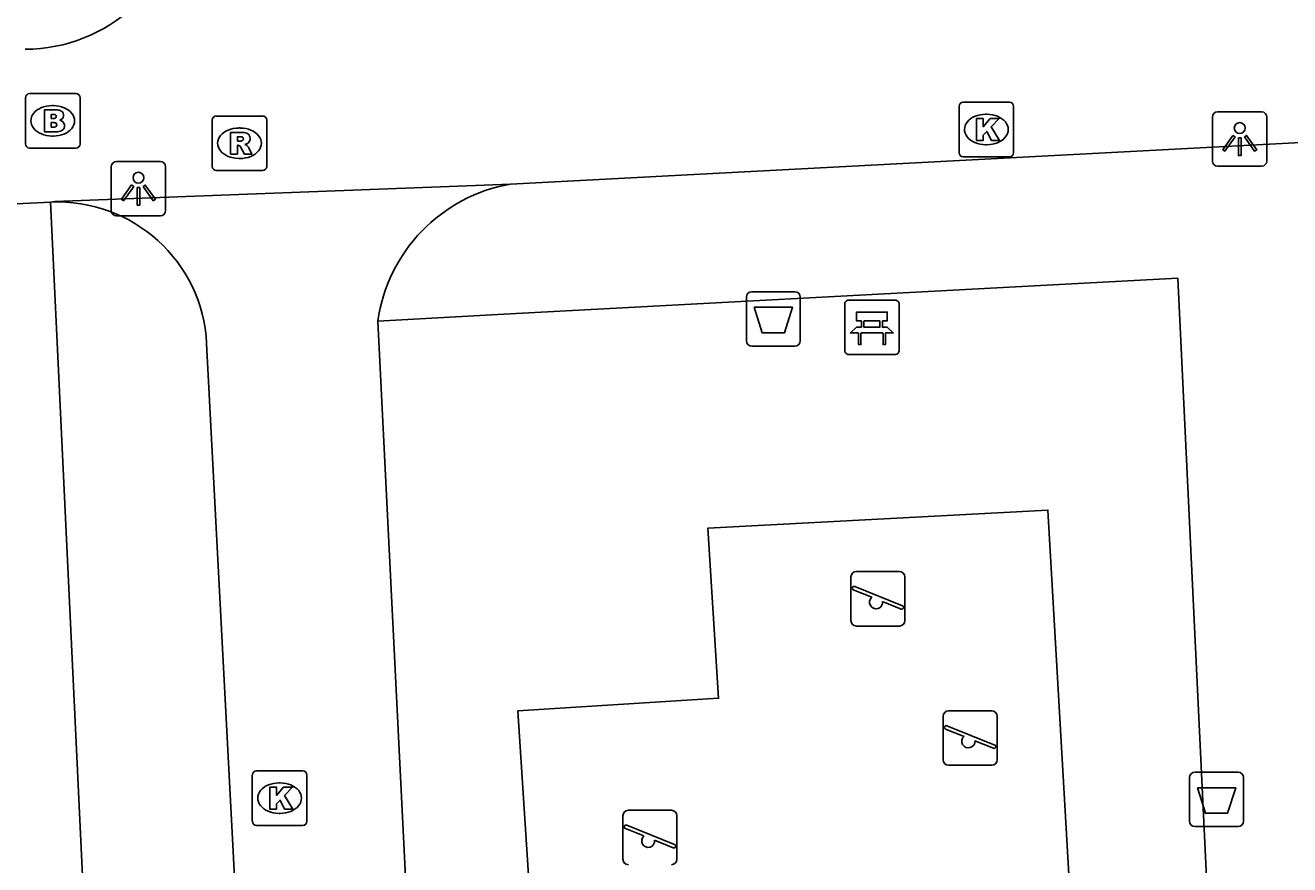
# Model space of a CAD drawing. Extents: x 161084 to 161928, y 385355 to 386522.
# Drawn here: x 161491.22 to 161514.42, y 385603.7 to 385619.11 of the extents above; entities that cross this region are included whole.
import ezdxf

# ---------------------------------------------------------------- set-up
doc = ezdxf.new("R2010")
doc.units = 0
for name, color, linetype in [('IMGEO_Afvalbak', 7, 'Continuous'), ('IMGEO_Bank', 7, 'Continuous'), ('IMGEO_Brandkraan', 7, 'Continuous'), ('IMGEO_Groenvoorziening', 7, 'Continuous'), ('IMGEO_Kolk', 7, 'Continuous'), ('IMGEO_Lichtpunt', 7, 'Continuous'), ('IMGEO_Rioolput', 7, 'Continuous'), ('IMGEO_Speelvoorziening', 7, 'Continuous'), ('IMGEO_Voetpad_open', 7, 'Continuous')]:
    doc.layers.add(name, color=color, linetype=linetype)

msp = doc.modelspace()

# ---------------------------------------------------------------- linework, layer by layer
at = {"layer": 'IMGEO_Afvalbak'}
for p, q in [((161504.45, 385613.316), (161504.45, 385614.116)), ((161504.45, 385614.116), (161504.45, 385613.316)), ((161504.55, 385614.216), (161505.34, 385614.216)), ((161505.34, 385614.216), (161504.55, 385614.216)), ((161505.44, 385614.116), (161505.44, 385613.316)), ((161505.44, 385613.316), (161505.44, 385614.116)), ((161505.34, 385613.216), (161504.55, 385613.216)), ((161504.55, 385613.216), (161505.34, 385613.216)), ((161512.583, 385604.497), (161512.583, 385605.297)), ((161512.583, 385605.297), (161512.583, 385604.497)), ((161512.683, 385605.397), (161513.473, 385605.397)), ((161513.473, 385605.397), (161512.683, 385605.397)), ((161513.573, 385605.297), (161513.573, 385604.497)), ((161513.573, 385604.497), (161513.573, 385605.297)), ((161513.473, 385604.397), (161512.683, 385604.397)), ((161512.683, 385604.397), (161513.473, 385604.397))]:
    msp.add_line(p, q, dxfattribs=at)
for points in [[(161504.593, 385613.93), (161505.297, 385613.93), (161505.148, 385613.46), (161504.742, 385613.46), (161504.593, 385613.93)], [(161512.726, 385605.111), (161513.43, 385605.111), (161513.281, 385604.641), (161512.875, 385604.641), (161512.726, 385605.111)]]:
    msp.add_lwpolyline(points, dxfattribs=at)
for centre, start, end in [((161504.55, 385614.116), 90, 180), ((161504.55, 385614.116), 90, 180), ((161505.34, 385614.116), 0, 90), ((161505.34, 385614.116), 360, 90), ((161504.55, 385613.316), 180, 270), ((161504.55, 385613.316), 180, 270), ((161505.34, 385613.316), 270, 0), ((161505.34, 385613.316), 270, 0), ((161512.683, 385605.297), 90, 180), ((161512.683, 385605.297), 90, 180), ((161513.473, 385605.297), 0, 90), ((161513.473, 385605.297), 360, 90), ((161512.683, 385604.497), 180, 270), ((161512.683, 385604.497), 180, 270), ((161513.473, 385604.497), 270, 0), ((161513.473, 385604.497), 270, 0)]:
    msp.add_arc(centre, 0.1, start, end, dxfattribs=at)
at = {"layer": 'IMGEO_Bank'}
for p, q in [((161506.33, 385614.062), (161507.171, 385614.062)), ((161507.171, 385614.062), (161506.33, 385614.062)), ((161506.255, 385613.137), (161506.255, 385613.978)), ((161506.255, 385613.978), (161506.255, 385613.137)), ((161507.255, 385613.987), (161507.255, 385613.146)), ((161507.255, 385613.146), (161507.255, 385613.987)), ((161506.564, 385613.568), (161506.564, 385613.674)), ((161506.608, 385613.674), (161506.608, 385613.568)), ((161506.896, 385613.68), (161506.614, 385613.68)), ((161506.902, 385613.568), (161506.902, 385613.674)), ((161506.946, 385613.674), (161506.946, 385613.568)), ((161506.952, 385613.46), (161506.559, 385613.46)), ((161506.614, 385613.562), (161506.896, 385613.562)), ((161507.18, 385613.062), (161506.339, 385613.062)), ((161506.339, 385613.062), (161507.18, 385613.062))]:
    msp.add_line(p, q, dxfattribs=at)
for points in [[(161506.558, 385613.68), (161506.472, 385613.68), (161506.472, 385613.841), (161507.035, 385613.841), (161507.035, 385613.68), (161506.952, 385613.68)], [(161506.502, 385613.46), (161506.36, 385613.46), (161506.472, 385613.562), (161506.558, 385613.562)], [(161506.552, 385613.453), (161506.552, 385613.246), (161506.509, 385613.246), (161506.509, 385613.453)], [(161506.952, 385613.562), (161507.035, 385613.562), (161507.147, 385613.46), (161507.008, 385613.46)], [(161507.002, 385613.453), (161507.002, 385613.246), (161506.958, 385613.246), (161506.958, 385613.453)]]:
    msp.add_lwpolyline(points, dxfattribs=at)
for centre, radius, start, end in [((161506.333, 385613.984), 0.0779, 92.4484, 184.2845), ((161506.333, 385613.984), 0.0779, 92.4484, 184.2845), ((161507.177, 385613.984), 0.0779, 2.4484, 94.2845), ((161507.177, 385613.984), 0.0779, 2.4484, 94.2845), ((161506.557, 385613.673), 0.00671, 2.8957, 87.1043), ((161506.614, 385613.673), 0.00671, 92.8957, 177.1043), ((161506.896, 385613.673), 0.00671, 2.8957, 87.1043), ((161506.953, 385613.673), 0.00671, 92.8957, 177.1043), ((161506.502, 385613.453), 0.00671, 2.8957, 87.1043), ((161506.559, 385613.453), 0.00671, 92.8957, 177.1043), ((161506.557, 385613.569), 0.00671, 272.8957, 357.1043), ((161506.614, 385613.569), 0.00671, 182.8957, 267.1043), ((161506.896, 385613.569), 0.00671, 272.8957, 357.1043), ((161506.953, 385613.569), 0.00671, 182.8957, 267.1043), ((161506.951, 385613.453), 0.00671, 2.8957, 87.1043), ((161507.008, 385613.453), 0.00671, 92.8957, 177.1043), ((161506.333, 385613.14), 0.0779, 182.4484, 274.2845), ((161506.333, 385613.14), 0.0779, 182.4484, 274.2845), ((161507.177, 385613.14), 0.0779, 272.4484, 4.2845), ((161507.177, 385613.14), 0.0779, 272.4484, 4.2845)]:
    msp.add_arc(centre, radius, start, end, dxfattribs=at)
at = {"layer": 'IMGEO_Brandkraan'}
for p, q in [((161491.222, 385616.926), (161491.222, 385617.778)), ((161491.297, 385617.852), (161492.149, 385617.852)), ((161492.223, 385617.778), (161492.223, 385616.926)), ((161491.71, 385617.632), (161491.735, 385617.632)), ((161491.733, 385617.072), (161491.708, 385617.072)), ((161492.149, 385616.852), (161491.297, 385616.852))]:
    msp.add_line(p, q, dxfattribs=at)
for points in [[(161491.222, 385616.926), (161491.222, 385617.778)], [(161491.297, 385617.852), (161492.149, 385617.852)], [(161492.223, 385617.778), (161492.223, 385616.926)], [(161491.57, 385617.552), (161491.57, 385617.152), (161491.783, 385617.152)], [(161491.801, 385617.552), (161491.57, 385617.552)], [(161491.749, 385617.471), (161491.695, 385617.471), (161491.695, 385617.395)], [(161491.695, 385617.395), (161491.748, 385617.395)], [(161491.757, 385617.319), (161491.695, 385617.319), (161491.695, 385617.238)], [(161491.695, 385617.238), (161491.757, 385617.238)], [(161492.149, 385616.852), (161491.297, 385616.852)]]:
    msp.add_lwpolyline(points, dxfattribs=at)
for centre, radius, start, end in [((161491.299, 385617.776), 0.0765, 91.552, 178.448), ((161491.299, 385617.776), 0.0765, 91.552, 178.448), ((161492.147, 385617.776), 0.0765, 1.552, 88.448), ((161492.147, 385617.776), 0.0765, 1.552, 88.448), ((161491.805, 385617.407), 0.145, 59.4692, 91.5367), ((161491.75, 385617.433), 0.0379, 267.8285, 90.9355), ((161491.758, 385617.278), 0.0404, 269.8759, 90.5077), ((161491.83, 385617.454), 0.0922, 285.5137, 58.1501), ((161491.835, 385617.262), 0.105, 301.3115, 78.989), ((161491.789, 385617.403), 0.251, 268.6676, 293.5347), ((161491.299, 385616.928), 0.0765, 181.552, 268.448), ((161491.299, 385616.928), 0.0765, 181.552, 268.448), ((161492.147, 385616.928), 0.0765, 271.552, 358.448), ((161492.147, 385616.928), 0.0765, 271.552, 358.448)]:
    msp.add_arc(centre, radius, start, end, dxfattribs=at)
for centre, major_axis, ratio, start_param, end_param in [((161491.709, 385617.352), (-0.387, 0.002), 0.722429, 4.712389, 7.853982), ((161491.734, 385617.352), (-0.39, 0.002), 0.717154, 1.570796, 4.712389)]:
    msp.add_ellipse(centre, major_axis=major_axis, ratio=ratio, start_param=start_param, end_param=end_param, dxfattribs=at)
at = {"layer": 'IMGEO_Groenvoorziening'}
msp.add_lwpolyline([(161493.661, 385574.12), (161491.683, 385615.86)], dxfattribs=at)
at = {"layer": 'IMGEO_Kolk'}
for p, q in [((161508.353, 385616.768), (161508.353, 385617.62)), ((161508.428, 385617.694), (161509.28, 385617.694)), ((161509.354, 385617.62), (161509.354, 385616.768)), ((161508.841, 385617.474), (161508.866, 385617.474)), ((161508.864, 385616.914), (161508.839, 385616.914)), ((161509.28, 385616.694), (161508.428, 385616.694)), ((161495.385, 385604.494), (161495.385, 385605.346)), ((161495.46, 385605.42), (161496.312, 385605.42)), ((161496.386, 385605.346), (161496.386, 385604.494)), ((161495.873, 385605.2), (161495.898, 385605.2)), ((161495.896, 385604.64), (161495.871, 385604.64)), ((161496.312, 385604.42), (161495.46, 385604.42))]:
    msp.add_line(p, q, dxfattribs=at)
for points in [[(161508.353, 385616.768), (161508.353, 385617.62)], [(161508.428, 385617.694), (161509.28, 385617.694)], [(161509.354, 385617.62), (161509.354, 385616.768)], [(161508.674, 385617.394), (161508.797, 385617.394), (161508.797, 385617.243), (161508.927, 385617.394), (161509.091, 385617.394), (161508.945, 385617.243), (161509.098, 385616.994), (161508.946, 385616.994), (161508.861, 385617.158), (161508.797, 385617.091), (161508.797, 385616.994), (161508.674, 385616.994), (161508.674, 385617.394)], [(161509.28, 385616.694), (161508.428, 385616.694)], [(161495.385, 385604.494), (161495.385, 385605.346)], [(161495.46, 385605.42), (161496.312, 385605.42)], [(161496.386, 385605.346), (161496.386, 385604.494)], [(161495.706, 385605.12), (161495.829, 385605.12), (161495.829, 385604.969), (161495.959, 385605.12), (161496.123, 385605.12), (161495.977, 385604.969), (161496.13, 385604.72), (161495.978, 385604.72), (161495.893, 385604.884), (161495.829, 385604.817), (161495.829, 385604.72), (161495.706, 385604.72), (161495.706, 385605.12)], [(161496.312, 385604.42), (161495.46, 385604.42)]]:
    msp.add_lwpolyline(points, dxfattribs=at)
for centre, start, end in [((161508.43, 385617.618), 91.552, 178.448), ((161508.43, 385617.618), 91.552, 178.448), ((161509.278, 385617.618), 1.552, 88.448), ((161509.278, 385617.618), 1.552, 88.448), ((161508.43, 385616.77), 181.552, 268.448), ((161508.43, 385616.77), 181.552, 268.448), ((161509.278, 385616.77), 271.552, 358.448), ((161509.278, 385616.77), 271.552, 358.448), ((161495.462, 385605.344), 91.552, 178.448), ((161495.462, 385605.344), 91.552, 178.448), ((161496.31, 385605.344), 1.552, 88.448), ((161496.31, 385605.344), 1.552, 88.448), ((161495.462, 385604.496), 181.552, 268.448), ((161495.462, 385604.496), 181.552, 268.448), ((161496.31, 385604.496), 271.552, 358.448), ((161496.31, 385604.496), 271.552, 358.448)]:
    msp.add_arc(centre, 0.0765, start, end, dxfattribs=at)
for centre, major_axis, ratio, start_param, end_param in [((161508.84, 385617.194), (-0.387, 0.002), 0.722429, 4.712389, 7.853982), ((161508.865, 385617.194), (-0.39, 0.002), 0.717154, 1.570796, 4.712389), ((161495.872, 385604.92), (-0.387, 0.002), 0.722429, 4.712389, 7.853982), ((161495.897, 385604.92), (-0.39, 0.002), 0.717154, 1.570796, 4.712389)]:
    msp.add_ellipse(centre, major_axis=major_axis, ratio=ratio, start_param=start_param, end_param=end_param, dxfattribs=at)
at = {"layer": 'IMGEO_Lichtpunt'}
for p, q in [((161513.004, 385617.422), (161513.004, 385616.615)), ((161513.004, 385617.422), (161513.004, 385616.615)), ((161513.906, 385617.517), (161513.098, 385617.517)), ((161513.906, 385617.517), (161513.098, 385617.517)), ((161514, 385616.615), (161514, 385617.422)), ((161514, 385616.615), (161514, 385617.422)), ((161493.698, 385616.606), (161492.89, 385616.606)), ((161493.698, 385616.606), (161492.89, 385616.606)), ((161492.796, 385616.511), (161492.796, 385615.704)), ((161492.796, 385616.511), (161492.796, 385615.704)), ((161493.792, 385615.704), (161493.792, 385616.511)), ((161493.792, 385615.704), (161493.792, 385616.511)), ((161513.098, 385616.521), (161513.906, 385616.521)), ((161513.098, 385616.521), (161513.906, 385616.521)), ((161492.89, 385615.61), (161493.698, 385615.61)), ((161492.89, 385615.61), (161493.698, 385615.61))]:
    msp.add_line(p, q, dxfattribs=at)
for points in [[(161513.378, 385617.086), (161513.417, 385617.058), (161513.229, 385616.796), (161513.191, 385616.823), (161513.378, 385617.086)], [(161513.59, 385617.058), (161513.628, 385617.085), (161513.815, 385616.823), (161513.776, 385616.795), (161513.59, 385617.058)], [(161513.48, 385617.038), (161513.527, 385617.038), (161513.527, 385616.716), (161513.48, 385616.716), (161513.48, 385617.038)], [(161493.17, 385616.175), (161493.209, 385616.147), (161493.021, 385615.885), (161492.983, 385615.912), (161493.17, 385616.175)], [(161493.382, 385616.147), (161493.42, 385616.174), (161493.607, 385615.912), (161493.568, 385615.884), (161493.382, 385616.147)], [(161493.272, 385616.127), (161493.319, 385616.127), (161493.319, 385615.805), (161493.272, 385615.805), (161493.272, 385616.127)]]:
    msp.add_lwpolyline(points, dxfattribs=at)
for centre in [(161513.503, 385617.22), (161493.295, 385616.309)]:
    msp.add_circle(centre, 0.0994, dxfattribs=at)
for centre, start, end in [((161513.098, 385617.422), 90, 180), ((161513.098, 385617.422), 90, 180), ((161513.906, 385617.422), 0, 90), ((161513.906, 385617.422), 0, 90), ((161492.89, 385616.511), 90, 180), ((161492.89, 385616.511), 90, 180), ((161493.698, 385616.511), 0, 90), ((161493.698, 385616.511), 0, 90), ((161513.098, 385616.615), 180, 270), ((161513.098, 385616.615), 180, 270), ((161513.906, 385616.615), 270, 0), ((161513.906, 385616.615), 270, 360), ((161492.89, 385615.704), 180, 270), ((161492.89, 385615.704), 180, 270), ((161493.698, 385615.704), 270, 0), ((161493.698, 385615.704), 270, 360)]:
    msp.add_arc(centre, 0.0946, start, end, dxfattribs=at)
at = {"layer": 'IMGEO_Rioolput'}
for p, q in [((161494.649, 385616.515), (161494.649, 385617.367)), ((161494.724, 385617.441), (161495.576, 385617.441)), ((161495.65, 385617.367), (161495.65, 385616.515)), ((161495.137, 385617.221), (161495.162, 385617.221)), ((161495.16, 385616.661), (161495.135, 385616.661)), ((161495.576, 385616.441), (161494.724, 385616.441))]:
    msp.add_line(p, q, dxfattribs=at)
for points in [[(161494.649, 385616.515), (161494.649, 385617.367)], [(161494.724, 385617.441), (161495.576, 385617.441)], [(161495.65, 385617.367), (161495.65, 385616.515)], [(161495.238, 385617.139), (161494.986, 385617.141), (161494.986, 385616.741)], [(161494.986, 385616.741), (161495.11, 385616.741), (161495.11, 385616.903), (161495.121, 385616.903)], [(161495.164, 385617.06), (161495.11, 385617.06), (161495.11, 385616.979)], [(161495.11, 385616.979), (161495.162, 385616.979)], [(161495.168, 385616.874), (161495.239, 385616.741), (161495.379, 385616.741), (161495.314, 385616.867)], [(161495.576, 385616.441), (161494.724, 385616.441)]]:
    msp.add_lwpolyline(points, dxfattribs=at)
for centre, radius, start, end in [((161494.726, 385617.365), 0.0765, 91.552, 178.448), ((161494.726, 385617.365), 0.0765, 91.552, 178.448), ((161495.574, 385617.365), 0.0765, 1.552, 88.448), ((161495.574, 385617.365), 0.0765, 1.552, 88.448), ((161495.237, 385617.029), 0.109, 350.3612, 89.416), ((161495.12, 385616.85), 0.0533, 26.0293, 88.6989), ((161495.146, 385617.168), 0.19, 274.7715, 282.9687), ((161495.17, 385616.964), 0.0964, 77.0061, 93.1865), ((161495.184, 385617.021), 0.0378, 276.6634, 79.6772), ((161495.235, 385617.029), 0.112, 277.5842, 350.9817), ((161495.219, 385616.814), 0.108, 29.5134, 73.7905), ((161494.726, 385616.517), 0.0765, 181.552, 268.448), ((161494.726, 385616.517), 0.0765, 181.552, 268.448), ((161495.574, 385616.517), 0.0765, 271.552, 358.448), ((161495.574, 385616.517), 0.0765, 271.552, 358.448)]:
    msp.add_arc(centre, radius, start, end, dxfattribs=at)
for centre, major_axis, ratio, start_param, end_param in [((161495.136, 385616.941), (-0.387, 0.002), 0.722429, 4.712389, 7.853982), ((161495.161, 385616.941), (-0.39, 0.002), 0.717154, 1.570796, 4.712389)]:
    msp.add_ellipse(centre, major_axis=major_axis, ratio=ratio, start_param=start_param, end_param=end_param, dxfattribs=at)
at = {"layer": 'IMGEO_Speelvoorziening'}
for p, q in [((161506.369, 385608.179), (161506.369, 385608.979)), ((161506.369, 385608.979), (161506.369, 385608.179)), ((161506.469, 385609.079), (161507.259, 385609.079)), ((161507.259, 385609.079), (161506.469, 385609.079)), ((161507.359, 385608.979), (161507.359, 385608.179)), ((161507.359, 385608.179), (161507.359, 385608.979)), ((161506.752, 385608.607), (161506.413, 385608.744)), ((161506.438, 385608.804), (161507.314, 385608.451)), ((161507.29, 385608.391), (161506.95, 385608.528)), ((161507.259, 385608.079), (161506.469, 385608.079)), ((161506.469, 385608.079), (161507.259, 385608.079)), ((161508.062, 385605.623), (161508.062, 385606.423)), ((161508.062, 385606.423), (161508.062, 385605.623)), ((161508.162, 385606.523), (161508.952, 385606.523)), ((161508.952, 385606.523), (161508.162, 385606.523)), ((161509.052, 385606.423), (161509.052, 385605.623)), ((161509.052, 385605.623), (161509.052, 385606.423)), ((161508.445, 385606.051), (161508.106, 385606.188)), ((161508.131, 385606.248), (161509.007, 385605.895)), ((161508.983, 385605.835), (161508.643, 385605.972)), ((161508.952, 385605.523), (161508.162, 385605.523)), ((161508.162, 385605.523), (161508.952, 385605.523)), ((161502.186, 385603.797), (161502.186, 385604.597)), ((161502.186, 385604.597), (161502.186, 385603.797)), ((161502.286, 385604.697), (161503.076, 385604.697)), ((161503.076, 385604.697), (161502.286, 385604.697)), ((161503.176, 385604.597), (161503.176, 385603.797)), ((161503.176, 385603.797), (161503.176, 385604.597)), ((161502.569, 385604.225), (161502.23, 385604.362)), ((161502.255, 385604.422), (161503.131, 385604.069)), ((161503.107, 385604.009), (161502.767, 385604.146))]:
    msp.add_line(p, q, dxfattribs=at)
for centre, radius, start, end in [((161506.469, 385608.979), 0.1, 90, 180), ((161506.469, 385608.979), 0.1, 90, 180), ((161507.259, 385608.979), 0.1, 0, 90), ((161507.259, 385608.979), 0.1, 360, 90), ((161506.426, 385608.774), 0.0327, 68.078, 248.078), ((161506.831, 385608.517), 0.12, 130.9928, 5.1632), ((161507.302, 385608.421), 0.0327, 248.078, 68.078), ((161506.469, 385608.179), 0.1, 180, 270), ((161506.469, 385608.179), 0.1, 180, 270), ((161507.259, 385608.179), 0.1, 270, 0), ((161507.259, 385608.179), 0.1, 270, 0), ((161508.162, 385606.423), 0.1, 90, 180), ((161508.162, 385606.423), 0.1, 90, 180), ((161508.952, 385606.423), 0.1, 0, 90), ((161508.952, 385606.423), 0.1, 360, 90), ((161508.119, 385606.218), 0.0327, 68.078, 248.078), ((161508.524, 385605.961), 0.12, 130.9928, 5.1632), ((161508.995, 385605.865), 0.0327, 248.078, 68.078), ((161508.162, 385605.623), 0.1, 180, 270), ((161508.162, 385605.623), 0.1, 180, 270), ((161508.952, 385605.623), 0.1, 270, 0), ((161508.952, 385605.623), 0.1, 270, 0), ((161502.286, 385604.597), 0.1, 90, 180), ((161502.286, 385604.597), 0.1, 90, 180), ((161503.076, 385604.597), 0.1, 0, 90), ((161503.076, 385604.597), 0.1, 360, 90), ((161502.243, 385604.392), 0.0327, 68.078, 248.078), ((161502.648, 385604.135), 0.12, 130.9928, 5.1632), ((161503.119, 385604.039), 0.0327, 248.078, 68.078), ((161502.286, 385603.797), 0.1, 180, 270), ((161502.286, 385603.797), 0.1, 180, 270), ((161503.076, 385603.797), 0.1, 270, 0), ((161503.076, 385603.797), 0.1, 270, 0)]:
    msp.add_arc(centre, radius, start, end, dxfattribs=at)
at = {"layer": 'IMGEO_Voetpad_open'}
for points in [[(161500.122, 385616.191), (161553.058, 385618.979)], [(161491.683, 385615.86), (161491.763, 385615.872), (161500.122, 385616.191)], [(161486.299, 385615.595), (161491.683, 385615.86)], [(161503.34, 385579.084), (161514.034, 385579.657), (161512.368, 385614.464), (161500, 385613.801), (161497.687, 385613.677)], [(161497.687, 385613.677), (161499.417, 385578.874), (161500, 385578.905), (161503.34, 385579.084)], [(161494.546, 385613.266), (161496.083, 385583.884), (161496.557, 385577.369)], [(161500.954, 385595.764), (161500.257, 385606.521), (161503.942, 385606.753), (161503.743, 385609.874), (161509.985, 385610.206), (161510.782, 385596.295), (161500.954, 385595.764)]]:
    msp.add_lwpolyline(points, dxfattribs=at)
for centre, radius, start, end in [((161491.204, 385621.623), 2.957, 270.2949, 354.3615), ((161500.637, 385613.256), 2.98, 99.9516, 171.8774), ((161491.815, 385613.128), 2.735, 2.8826, 92.7616)]:
    msp.add_arc(centre, radius, start, end, dxfattribs=at)

doc.saveas('drawing.dxf')
